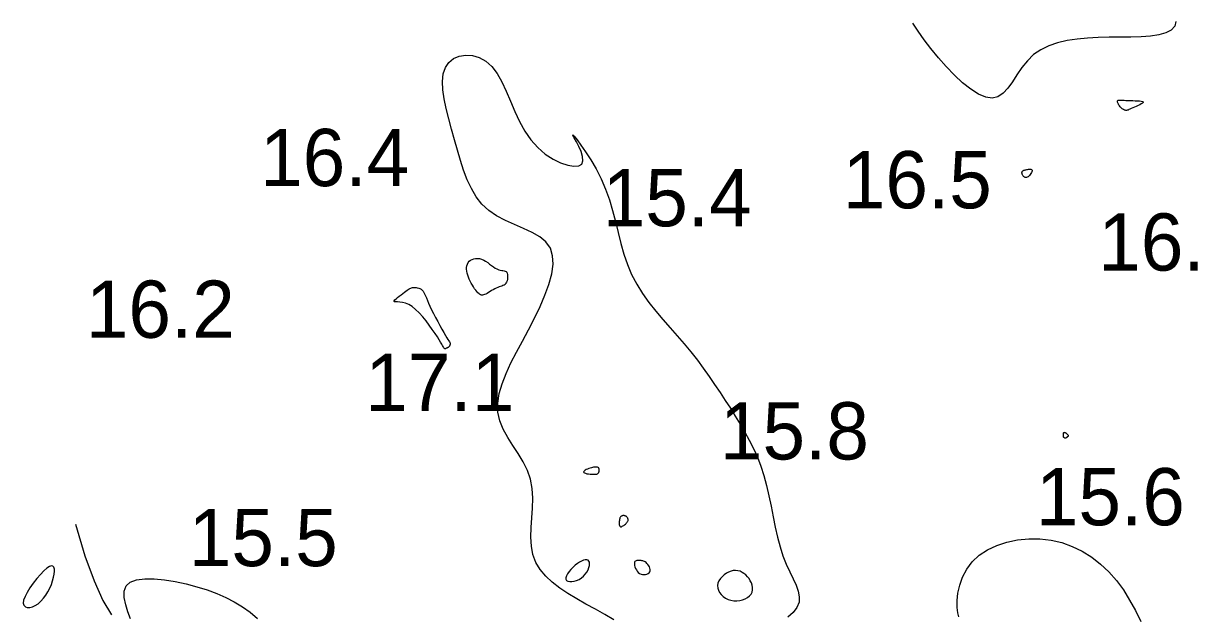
# Model space of a CAD drawing. Extents: x 3040093 to 3056816, y 408076 to 509144.
# Drawn here: x 3046199 to 3046301, y 435237.7 to 435289.4 of the extents above; entities that cross this region are included whole.
import ezdxf

# ---------------------------------------------------------------- set-up
doc = ezdxf.new("R2010")
doc.units = 0
doc.layers.add('V-CHAN-CONT-EL17', color=7, linetype='Continuous')
doc.layers.add('V-TOPO-SOUN-0610', color=7, linetype='Continuous')

msp = doc.modelspace()

# ---------------------------------------------------------------- linework, layer by layer
at = {"layer": 'V-CHAN-CONT-EL17'}
for points in [[(3046299.68, 435289.55), (3046299.58, 435289.12), (3046299.28, 435288.78), (3046298.81, 435288.54), (3046298.2, 435288.37), (3046297.47, 435288.27), (3046296.65, 435288.21), (3046295.75, 435288.18), (3046294.81, 435288.17), (3046293.85, 435288.16), (3046292.9, 435288.13), (3046291.96, 435288.09), (3046291.05, 435288.01), (3046290.18, 435287.88), (3046289.35, 435287.69), (3046288.58, 435287.43), (3046287.88, 435287.08), (3046287.25, 435286.65), (3046286.71, 435286.11), (3046286.23, 435285.51), (3046285.8, 435284.89), (3046285.4, 435284.28), (3046285, 435283.73), (3046284.59, 435283.28), (3046284.14, 435282.97), (3046283.64, 435282.84), (3046283.07, 435282.92), (3046282.43, 435283.19), (3046281.76, 435283.63), (3046281.05, 435284.19), (3046280.34, 435284.86), (3046279.63, 435285.6), (3046278.94, 435286.38), (3046278.29, 435287.17), (3046277.69, 435287.95), (3046277.16, 435288.7), (3046276.71, 435289.4)], [(3046250.6, 435237.26), (3046249.81, 435237.73), (3046248.99, 435238.19), (3046248.16, 435238.64), (3046247.36, 435239.1), (3046246.59, 435239.56), (3046245.87, 435240.04), (3046245.22, 435240.55), (3046244.65, 435241.09), (3046244.16, 435241.66), (3046243.78, 435242.29), (3046243.52, 435242.97), (3046243.39, 435243.71), (3046243.35, 435244.5), (3046243.38, 435245.33), (3046243.44, 435246.18), (3046243.5, 435247.04), (3046243.52, 435247.9), (3046243.47, 435248.74), (3046243.32, 435249.56), (3046243.04, 435250.33), (3046242.67, 435251.07), (3046242.23, 435251.79), (3046241.77, 435252.5), (3046241.33, 435253.2), (3046240.94, 435253.92), (3046240.64, 435254.65), (3046240.47, 435255.41), (3046240.45, 435256.2), (3046240.58, 435257.03), (3046240.83, 435257.89), (3046241.19, 435258.79), (3046241.61, 435259.71), (3046242.1, 435260.66), (3046242.62, 435261.63), (3046243.15, 435262.62), (3046243.67, 435263.63), (3046244.15, 435264.63), (3046244.58, 435265.62), (3046244.92, 435266.58), (3046245.17, 435267.49), (3046245.29, 435268.33), (3046245.25, 435269.08), (3046245.05, 435269.74), (3046244.66, 435270.28), (3046244.12, 435270.73), (3046243.46, 435271.12), (3046242.71, 435271.47), (3046241.92, 435271.81), (3046241.13, 435272.17), (3046240.36, 435272.56), (3046239.67, 435273.03), (3046239.07, 435273.58), (3046238.57, 435274.22), (3046238.15, 435274.94), (3046237.79, 435275.71), (3046237.47, 435276.54), (3046237.2, 435277.4), (3046236.94, 435278.3), (3046236.69, 435279.21), (3046236.43, 435280.13), (3046236.19, 435281.04), (3046235.96, 435281.93), (3046235.79, 435282.78), (3046235.67, 435283.58), (3046235.64, 435284.31), (3046235.7, 435284.96), (3046235.88, 435285.52), (3046236.19, 435285.97), (3046236.6, 435286.31), (3046237.1, 435286.52), (3046237.66, 435286.61), (3046238.24, 435286.57), (3046238.84, 435286.39), (3046239.41, 435286.08), (3046239.94, 435285.61), (3046240.4, 435285), (3046240.82, 435284.27), (3046241.2, 435283.45), (3046241.57, 435282.58), (3046241.96, 435281.68), (3046242.37, 435280.8), (3046242.82, 435279.96), (3046243.35, 435279.19), (3046243.95, 435278.52), (3046244.61, 435277.96), (3046245.29, 435277.52), (3046245.95, 435277.19), (3046246.57, 435276.98), (3046247.1, 435276.89), (3046247.53, 435276.93), (3046247.8, 435277.09), (3046247.9, 435277.38), (3046247.86, 435277.76), (3046247.73, 435278.19), (3046247.53, 435278.63), (3046247.32, 435279.04), (3046247.14, 435279.37), (3046247.02, 435279.58), (3046247, 435279.64), (3046247.13, 435279.51), (3046247.38, 435279.21), (3046247.72, 435278.75), (3046248.13, 435278.16), (3046248.58, 435277.46), (3046249.04, 435276.67), (3046249.48, 435275.81), (3046249.88, 435274.9), (3046250.21, 435273.97), (3046250.49, 435273.02), (3046250.74, 435272.06), (3046250.98, 435271.1), (3046251.21, 435270.15), (3046251.48, 435269.22), (3046251.78, 435268.31), (3046252.15, 435267.43), (3046252.59, 435266.59), (3046253.1, 435265.78), (3046253.66, 435265), (3046254.25, 435264.25), (3046254.88, 435263.52), (3046255.51, 435262.79), (3046256.14, 435262.08), (3046256.75, 435261.38), (3046257.33, 435260.67), (3046257.89, 435259.96), (3046258.41, 435259.25), (3046258.92, 435258.54), (3046259.4, 435257.84), (3046259.87, 435257.14), (3046260.33, 435256.44), (3046260.77, 435255.75), (3046261.2, 435255.06), (3046261.63, 435254.37), (3046262.04, 435253.68), (3046262.42, 435252.97), (3046262.79, 435252.24), (3046263.13, 435251.49), (3046263.43, 435250.7), (3046263.7, 435249.88), (3046263.94, 435249.01), (3046264.14, 435248.11), (3046264.33, 435247.19), (3046264.51, 435246.27), (3046264.69, 435245.36), (3046264.89, 435244.48), (3046265.11, 435243.64), (3046265.36, 435242.85), (3046265.65, 435242.13), (3046265.96, 435241.46), (3046266.25, 435240.85), (3046266.51, 435240.29), (3046266.7, 435239.77), (3046266.79, 435239.28), (3046266.77, 435238.81), (3046266.59, 435238.36), (3046266.25, 435237.92), (3046265.79, 435237.49)], [(3046203.59, 435245.62), (3046204.39, 435242.87), (3046205.2, 435240.67), (3046205.98, 435238.96), (3046206.71, 435237.71)], [(3046280.72, 435237.53), (3046280.63, 435237.88), (3046280.57, 435238.36), (3046280.58, 435238.95), (3046280.65, 435239.6), (3046280.8, 435240.3), (3046281.05, 435241.01), (3046281.41, 435241.7), (3046281.89, 435242.34), (3046282.5, 435242.91), (3046283.22, 435243.38), (3046284.03, 435243.77), (3046284.92, 435244.06), (3046285.86, 435244.26), (3046286.83, 435244.36), (3046287.81, 435244.35), (3046288.78, 435244.24), (3046289.73, 435244.02), (3046290.63, 435243.69), (3046291.5, 435243.26), (3046292.33, 435242.74), (3046293.1, 435242.14), (3046293.83, 435241.46), (3046294.49, 435240.7), (3046295.1, 435239.88), (3046295.64, 435239), (3046296.14, 435238.08), (3046296.61, 435237.13)], [(3046208.37, 435237.37), (3046208.16, 435237.97), (3046207.97, 435238.59), (3046207.84, 435239.21), (3046207.83, 435239.77), (3046207.99, 435240.23), (3046208.36, 435240.56), (3046208.91, 435240.77), (3046209.62, 435240.86), (3046210.44, 435240.86), (3046211.34, 435240.77), (3046212.29, 435240.62), (3046213.25, 435240.41), (3046214.19, 435240.16), (3046215.08, 435239.88), (3046215.91, 435239.56), (3046216.7, 435239.22), (3046217.44, 435238.83), (3046218.15, 435238.41), (3046218.83, 435237.93), (3046219.48, 435237.4)]]:
    msp.add_lwpolyline(points, dxfattribs=at)
for points in [[(3046294.65, 435282.66), (3046294.72, 435282.67), (3046294.8, 435282.67), (3046294.9, 435282.67), (3046295.02, 435282.67), (3046295.16, 435282.66), (3046295.32, 435282.65), (3046295.5, 435282.64), (3046295.7, 435282.63), (3046295.92, 435282.63), (3046296.13, 435282.62), (3046296.33, 435282.62), (3046296.51, 435282.61), (3046296.66, 435282.59), (3046296.77, 435282.56), (3046296.82, 435282.52), (3046296.81, 435282.47), (3046296.76, 435282.41), (3046296.66, 435282.35), (3046296.53, 435282.27), (3046296.38, 435282.2), (3046296.22, 435282.12), (3046296.06, 435282.05), (3046295.91, 435281.99), (3046295.78, 435281.93), (3046295.67, 435281.88), (3046295.58, 435281.84), (3046295.5, 435281.81), (3046295.42, 435281.79), (3046295.36, 435281.78), (3046295.3, 435281.78), (3046295.24, 435281.79), (3046295.18, 435281.81), (3046295.12, 435281.84), (3046295.06, 435281.88), (3046294.99, 435281.92), (3046294.93, 435281.98), (3046294.87, 435282.04), (3046294.82, 435282.1), (3046294.76, 435282.17), (3046294.71, 435282.23), (3046294.67, 435282.31), (3046294.63, 435282.38), (3046294.6, 435282.44), (3046294.58, 435282.5), (3046294.58, 435282.55), (3046294.58, 435282.6), (3046294.61, 435282.64)], [(3046286.29, 435276.47), (3046286.32, 435276.5), (3046286.36, 435276.52), (3046286.4, 435276.54), (3046286.46, 435276.56), (3046286.52, 435276.58), (3046286.58, 435276.59), (3046286.65, 435276.61), (3046286.73, 435276.62), (3046286.8, 435276.63), (3046286.88, 435276.64), (3046286.95, 435276.64), (3046287.02, 435276.64), (3046287.07, 435276.62), (3046287.1, 435276.59), (3046287.12, 435276.55), (3046287.12, 435276.49), (3046287.1, 435276.42), (3046287.07, 435276.34), (3046287.02, 435276.26), (3046286.96, 435276.17), (3046286.9, 435276.1), (3046286.83, 435276.03), (3046286.77, 435275.98), (3046286.7, 435275.94), (3046286.64, 435275.92), (3046286.58, 435275.92), (3046286.52, 435275.92), (3046286.47, 435275.94), (3046286.43, 435275.97), (3046286.38, 435276.01), (3046286.34, 435276.05), (3046286.31, 435276.1), (3046286.28, 435276.15), (3046286.26, 435276.2), (3046286.25, 435276.25), (3046286.24, 435276.3), (3046286.24, 435276.35), (3046286.25, 435276.39), (3046286.26, 435276.43)], [(3046237.96, 435268.59), (3046238.08, 435268.68), (3046238.21, 435268.76), (3046238.36, 435268.81), (3046238.52, 435268.84), (3046238.69, 435268.85), (3046238.87, 435268.83), (3046239.05, 435268.78), (3046239.23, 435268.7), (3046239.4, 435268.6), (3046239.58, 435268.48), (3046239.75, 435268.35), (3046239.92, 435268.23), (3046240.08, 435268.11), (3046240.24, 435268), (3046240.39, 435267.92), (3046240.54, 435267.86), (3046240.67, 435267.82), (3046240.8, 435267.8), (3046240.91, 435267.79), (3046241.01, 435267.77), (3046241.1, 435267.74), (3046241.18, 435267.7), (3046241.24, 435267.64), (3046241.28, 435267.55), (3046241.31, 435267.44), (3046241.32, 435267.31), (3046241.32, 435267.18), (3046241.3, 435267.04), (3046241.27, 435266.9), (3046241.22, 435266.78), (3046241.16, 435266.67), (3046241.09, 435266.58), (3046241.01, 435266.52), (3046240.91, 435266.47), (3046240.81, 435266.42), (3046240.7, 435266.39), (3046240.58, 435266.35), (3046240.46, 435266.31), (3046240.33, 435266.26), (3046240.19, 435266.19), (3046240.06, 435266.11), (3046239.92, 435266.03), (3046239.78, 435265.95), (3046239.65, 435265.87), (3046239.53, 435265.79), (3046239.41, 435265.73), (3046239.3, 435265.68), (3046239.2, 435265.65), (3046239.11, 435265.63), (3046239.03, 435265.64), (3046238.95, 435265.67), (3046238.87, 435265.71), (3046238.79, 435265.77), (3046238.71, 435265.85), (3046238.63, 435265.95), (3046238.54, 435266.07), (3046238.44, 435266.2), (3046238.34, 435266.35), (3046238.24, 435266.51), (3046238.14, 435266.67), (3046238.05, 435266.85), (3046237.97, 435267.02), (3046237.89, 435267.2), (3046237.83, 435267.38), (3046237.78, 435267.56), (3046237.75, 435267.73), (3046237.73, 435267.9), (3046237.73, 435268.06), (3046237.76, 435268.21), (3046237.8, 435268.35), (3046237.87, 435268.48)], [(3046235.75, 435261.02), (3046235.72, 435261.07), (3046235.68, 435261.14), (3046235.63, 435261.23), (3046235.56, 435261.36), (3046235.46, 435261.52), (3046235.34, 435261.73), (3046235.18, 435261.99), (3046234.98, 435262.29), (3046234.74, 435262.64), (3046234.48, 435263.01), (3046234.2, 435263.39), (3046233.9, 435263.75), (3046233.59, 435264.09), (3046233.28, 435264.39), (3046232.98, 435264.64), (3046232.68, 435264.81), (3046232.39, 435264.93), (3046232.13, 435265), (3046231.9, 435265.03), (3046231.7, 435265.04), (3046231.55, 435265.05), (3046231.44, 435265.06), (3046231.4, 435265.09), (3046231.41, 435265.14), (3046231.47, 435265.22), (3046231.57, 435265.32), (3046231.71, 435265.43), (3046231.86, 435265.55), (3046232.02, 435265.67), (3046232.18, 435265.79), (3046232.32, 435265.9), (3046232.44, 435265.99), (3046232.55, 435266.07), (3046232.64, 435266.13), (3046232.71, 435266.18), (3046232.79, 435266.22), (3046232.86, 435266.26), (3046232.93, 435266.28), (3046233.01, 435266.29), (3046233.11, 435266.3), (3046233.21, 435266.3), (3046233.32, 435266.3), (3046233.43, 435266.28), (3046233.55, 435266.25), (3046233.65, 435266.21), (3046233.76, 435266.15), (3046233.85, 435266.08), (3046233.93, 435265.98), (3046234, 435265.87), (3046234.07, 435265.74), (3046234.14, 435265.58), (3046234.22, 435265.4), (3046234.31, 435265.18), (3046234.41, 435264.94), (3046234.53, 435264.67), (3046234.68, 435264.35), (3046234.85, 435264.02), (3046235.03, 435263.67), (3046235.21, 435263.32), (3046235.4, 435262.98), (3046235.57, 435262.66), (3046235.74, 435262.37), (3046235.88, 435262.12), (3046236, 435261.92), (3046236.1, 435261.77), (3046236.17, 435261.65), (3046236.23, 435261.56), (3046236.27, 435261.5), (3046236.29, 435261.46), (3046236.3, 435261.42), (3046236.31, 435261.39), (3046236.31, 435261.36), (3046236.3, 435261.32), (3046236.28, 435261.29), (3046236.27, 435261.25), (3046236.25, 435261.21), (3046236.23, 435261.18), (3046236.2, 435261.14), (3046236.18, 435261.11), (3046236.16, 435261.09), (3046236.13, 435261.07), (3046236.11, 435261.05), (3046236.09, 435261.04), (3046236.06, 435261.03), (3046236.04, 435261.02), (3046236.02, 435261.01), (3046235.99, 435261), (3046235.96, 435260.99), (3046235.94, 435260.98), (3046235.91, 435260.97), (3046235.88, 435260.96), (3046235.85, 435260.96), (3046235.82, 435260.96), (3046235.8, 435260.97), (3046235.77, 435260.99)], [(3046289.96, 435253.65), (3046289.99, 435253.65), (3046290.02, 435253.63), (3046290.05, 435253.62), (3046290.08, 435253.6), (3046290.11, 435253.58), (3046290.14, 435253.55), (3046290.17, 435253.53), (3046290.19, 435253.5), (3046290.22, 435253.47), (3046290.24, 435253.44), (3046290.25, 435253.42), (3046290.26, 435253.39), (3046290.27, 435253.37), (3046290.28, 435253.34), (3046290.28, 435253.33), (3046290.27, 435253.31), (3046290.27, 435253.3), (3046290.26, 435253.29), (3046290.25, 435253.28), (3046290.23, 435253.27), (3046290.22, 435253.26), (3046290.2, 435253.25), (3046290.18, 435253.24), (3046290.17, 435253.23), (3046290.15, 435253.21), (3046290.13, 435253.19), (3046290.12, 435253.17), (3046290.1, 435253.16), (3046290.08, 435253.15), (3046290.06, 435253.14), (3046290.04, 435253.13), (3046290.02, 435253.13), (3046290, 435253.14), (3046289.97, 435253.15), (3046289.95, 435253.16), (3046289.93, 435253.18), (3046289.91, 435253.19), (3046289.89, 435253.21), (3046289.88, 435253.23), (3046289.87, 435253.24), (3046289.87, 435253.26), (3046289.87, 435253.27), (3046289.87, 435253.29), (3046289.87, 435253.3), (3046289.88, 435253.32), (3046289.88, 435253.34), (3046289.88, 435253.35), (3046289.88, 435253.37), (3046289.88, 435253.4), (3046289.88, 435253.42), (3046289.88, 435253.44), (3046289.87, 435253.47), (3046289.87, 435253.49), (3046289.87, 435253.52), (3046289.87, 435253.54), (3046289.87, 435253.56), (3046289.87, 435253.59), (3046289.88, 435253.61), (3046289.88, 435253.62), (3046289.89, 435253.64), (3046289.9, 435253.65), (3046289.92, 435253.65), (3046289.94, 435253.66)], [(3046249.03, 435250), (3046249.1, 435250.01), (3046249.16, 435250.03), (3046249.2, 435250.05), (3046249.23, 435250.07), (3046249.25, 435250.1), (3046249.27, 435250.13), (3046249.28, 435250.15), (3046249.29, 435250.18), (3046249.29, 435250.21), (3046249.3, 435250.23), (3046249.31, 435250.26), (3046249.31, 435250.28), (3046249.32, 435250.31), (3046249.32, 435250.34), (3046249.32, 435250.37), (3046249.32, 435250.4), (3046249.31, 435250.44), (3046249.31, 435250.47), (3046249.29, 435250.5), (3046249.28, 435250.54), (3046249.25, 435250.56), (3046249.22, 435250.59), (3046249.18, 435250.6), (3046249.12, 435250.62), (3046249.06, 435250.62), (3046248.99, 435250.62), (3046248.91, 435250.61), (3046248.83, 435250.6), (3046248.73, 435250.58), (3046248.63, 435250.55), (3046248.52, 435250.52), (3046248.41, 435250.48), (3046248.3, 435250.44), (3046248.19, 435250.39), (3046248.1, 435250.34), (3046248.02, 435250.29), (3046247.97, 435250.24), (3046247.95, 435250.19), (3046247.97, 435250.14), (3046248.03, 435250.1), (3046248.12, 435250.07), (3046248.24, 435250.04), (3046248.38, 435250.02), (3046248.52, 435250), (3046248.67, 435249.99), (3046248.81, 435249.99), (3046248.93, 435249.99)], [(3046251.71, 435245.75), (3046251.76, 435245.8), (3046251.79, 435245.85), (3046251.82, 435245.89), (3046251.84, 435245.94), (3046251.85, 435245.98), (3046251.85, 435246.02), (3046251.85, 435246.06), (3046251.83, 435246.1), (3046251.82, 435246.15), (3046251.79, 435246.18), (3046251.77, 435246.22), (3046251.73, 435246.26), (3046251.7, 435246.29), (3046251.66, 435246.32), (3046251.62, 435246.34), (3046251.58, 435246.36), (3046251.54, 435246.37), (3046251.5, 435246.38), (3046251.46, 435246.38), (3046251.42, 435246.38), (3046251.38, 435246.38), (3046251.34, 435246.37), (3046251.31, 435246.36), (3046251.27, 435246.34), (3046251.24, 435246.32), (3046251.21, 435246.3), (3046251.18, 435246.26), (3046251.15, 435246.22), (3046251.13, 435246.17), (3046251.11, 435246.11), (3046251.09, 435246.04), (3046251.08, 435245.96), (3046251.06, 435245.86), (3046251.06, 435245.77), (3046251.06, 435245.68), (3046251.06, 435245.59), (3046251.08, 435245.52), (3046251.11, 435245.46), (3046251.15, 435245.42), (3046251.19, 435245.41), (3046251.25, 435245.41), (3046251.32, 435245.44), (3046251.39, 435245.47), (3046251.46, 435245.52), (3046251.54, 435245.58), (3046251.6, 435245.64), (3046251.66, 435245.69)], [(3046200.56, 435238.89), (3046200.78, 435239.15), (3046200.99, 435239.43), (3046201.17, 435239.73), (3046201.33, 435240.05), (3046201.47, 435240.37), (3046201.58, 435240.69), (3046201.67, 435240.99), (3046201.72, 435241.27), (3046201.75, 435241.51), (3046201.74, 435241.71), (3046201.69, 435241.86), (3046201.6, 435241.95), (3046201.47, 435241.98), (3046201.3, 435241.92), (3046201.08, 435241.78), (3046200.81, 435241.55), (3046200.51, 435241.24), (3046200.2, 435240.88), (3046199.89, 435240.48), (3046199.6, 435240.07), (3046199.35, 435239.67), (3046199.17, 435239.3), (3046199.05, 435238.98), (3046199.02, 435238.73), (3046199.08, 435238.54), (3046199.2, 435238.41), (3046199.37, 435238.35), (3046199.58, 435238.35), (3046199.82, 435238.41), (3046200.07, 435238.52), (3046200.32, 435238.68)], [(3046246.47, 435240.71), (3046246.58, 435240.65), (3046246.74, 435240.61), (3046246.93, 435240.61), (3046247.13, 435240.65), (3046247.34, 435240.71), (3046247.56, 435240.8), (3046247.76, 435240.93), (3046247.94, 435241.08), (3046248.1, 435241.26), (3046248.23, 435241.45), (3046248.34, 435241.64), (3046248.42, 435241.83), (3046248.47, 435242.01), (3046248.48, 435242.17), (3046248.47, 435242.31), (3046248.42, 435242.41), (3046248.34, 435242.48), (3046248.23, 435242.51), (3046248.1, 435242.51), (3046247.95, 435242.48), (3046247.78, 435242.41), (3046247.6, 435242.32), (3046247.41, 435242.19), (3046247.22, 435242.04), (3046247.03, 435241.86), (3046246.85, 435241.68), (3046246.69, 435241.48), (3046246.55, 435241.29), (3046246.46, 435241.11), (3046246.41, 435240.95), (3046246.41, 435240.81)], [(3046253.77, 435241.56), (3046253.77, 435241.67), (3046253.74, 435241.78), (3046253.7, 435241.89), (3046253.64, 435242), (3046253.57, 435242.1), (3046253.49, 435242.19), (3046253.42, 435242.27), (3046253.34, 435242.33), (3046253.26, 435242.38), (3046253.19, 435242.41), (3046253.12, 435242.43), (3046253.05, 435242.44), (3046252.98, 435242.45), (3046252.9, 435242.45), (3046252.83, 435242.45), (3046252.76, 435242.46), (3046252.68, 435242.46), (3046252.61, 435242.45), (3046252.55, 435242.43), (3046252.49, 435242.41), (3046252.44, 435242.37), (3046252.41, 435242.31), (3046252.39, 435242.23), (3046252.39, 435242.14), (3046252.41, 435242.02), (3046252.44, 435241.89), (3046252.49, 435241.76), (3046252.56, 435241.63), (3046252.64, 435241.51), (3046252.73, 435241.41), (3046252.84, 435241.32), (3046252.97, 435241.26), (3046253.1, 435241.23), (3046253.23, 435241.22), (3046253.37, 435241.23), (3046253.49, 435241.27), (3046253.6, 435241.32), (3046253.68, 435241.39), (3046253.74, 435241.47)], [(3046261.07, 435238.94), (3046261.33, 435238.94), (3046261.59, 435238.97), (3046261.84, 435239.03), (3046262.07, 435239.11), (3046262.28, 435239.23), (3046262.45, 435239.37), (3046262.58, 435239.52), (3046262.67, 435239.7), (3046262.71, 435239.89), (3046262.71, 435240.09), (3046262.67, 435240.29), (3046262.61, 435240.49), (3046262.51, 435240.68), (3046262.4, 435240.87), (3046262.27, 435241.04), (3046262.12, 435241.19), (3046261.96, 435241.32), (3046261.79, 435241.42), (3046261.62, 435241.51), (3046261.43, 435241.56), (3046261.23, 435241.58), (3046261.03, 435241.57), (3046260.83, 435241.53), (3046260.62, 435241.45), (3046260.42, 435241.34), (3046260.22, 435241.21), (3046260.05, 435241.04), (3046259.9, 435240.87), (3046259.77, 435240.67), (3046259.69, 435240.47), (3046259.65, 435240.26), (3046259.67, 435240.05), (3046259.73, 435239.85), (3046259.83, 435239.65), (3046259.97, 435239.47), (3046260.14, 435239.31), (3046260.35, 435239.17), (3046260.57, 435239.06), (3046260.81, 435238.98)]]:
    msp.add_lwpolyline(points, close=True, dxfattribs=at)

# ---------------------------------------------------------------- texts
at = {"layer": 'V-TOPO-SOUN-0610'}
for s, p in [('16.4 ', (3046219.7, 435275.16)), ('16.5 ', (3046270.59, 435273.22)), ('15.4 ', (3046249.62, 435271.65)), ('16.9 ', (3046292.9, 435267.78)), ('16.2 ', (3046204.48, 435261.91)), ('17.1 ', (3046228.89, 435255.51)), ('15.8 ', (3046259.86, 435251.28)), ('15.6 ', (3046287.45, 435245.53)), ('15.5 ', (3046213.47, 435241.96))]:
    msp.add_text(s, height=5, dxfattribs=at).set_placement(p)

doc.saveas('drawing.dxf')
